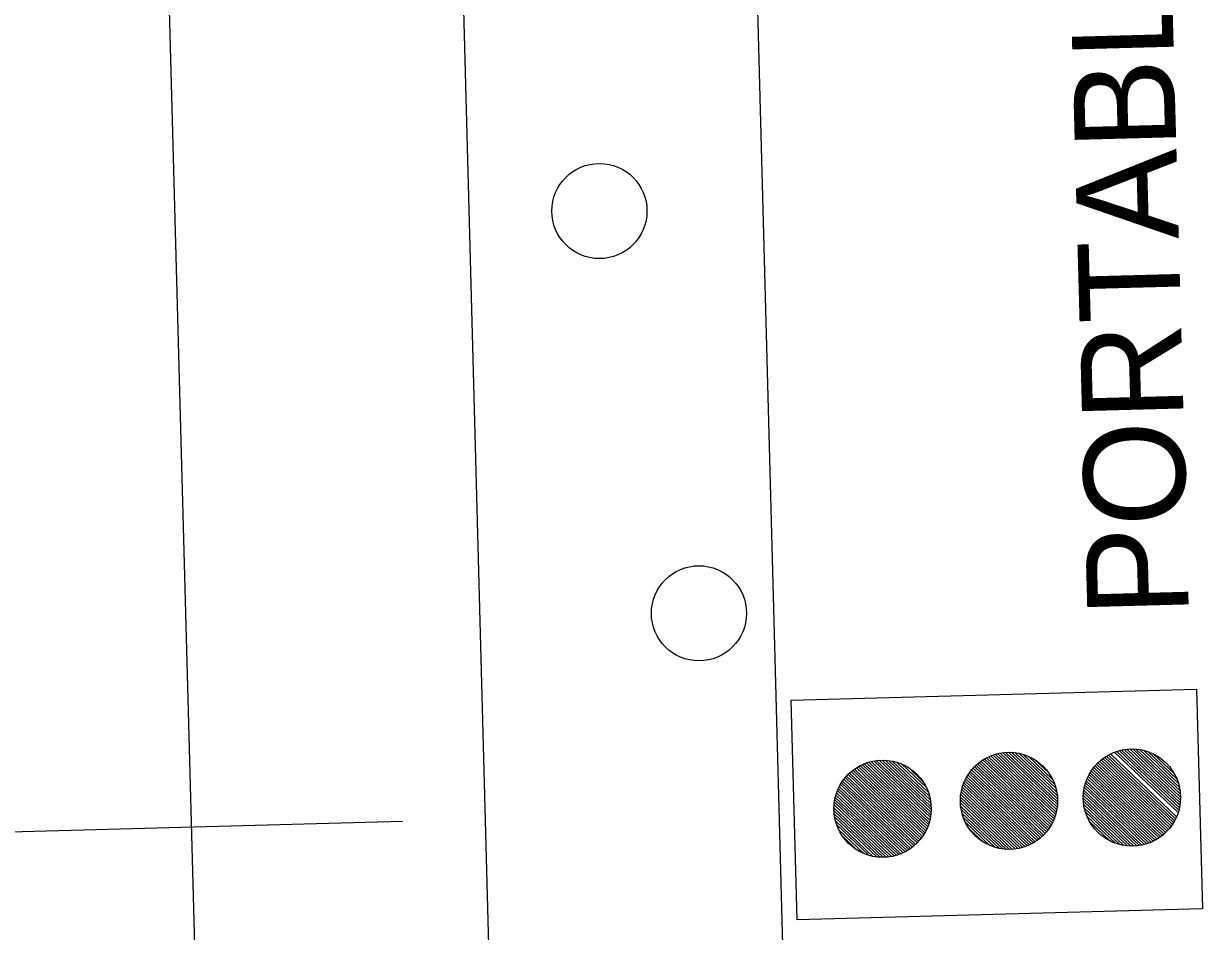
# Model space of a CAD drawing. Extents: x 1929624 to 1936506, y 596315 to 605721.
# Drawn here: x 1930926.5 to 1930996.2, y 597028.6 to 597082.3 of the extents above; entities that cross this region are included whole.
import ezdxf

# ---------------------------------------------------------------- set-up
doc = ezdxf.new("R2010")
doc.units = 0
doc.layers.add('Default', color=7, linetype='Continuous')

msp = doc.modelspace()

# ---------------------------------------------------------------- linework, layer by layer
at = {"layer": 'Default'}
for p, q in [((1930972.162, 596999.78), (1930954.361, 597662.902)), ((1930954.783, 596999.313), (1930936.982, 597662.436)), ((1930937.404, 596998.847), (1930919.603, 597661.969)), ((1930987.538, 597035.489), (1930983.826, 597039.008)), ((1930987.575, 597035.627), (1930983.961, 597039.051)), ((1930987.605, 597035.77), (1930984.103, 597039.089)), ((1930987.629, 597035.92), (1930984.251, 597039.121)), ((1930987.645, 597036.077), (1930984.407, 597039.146)), ((1930987.653, 597036.241), (1930984.571, 597039.163)), ((1930987.651, 597036.415), (1930984.745, 597039.17)), ((1930987.638, 597036.601), (1930984.931, 597039.166)), ((1930987.609, 597036.8), (1930985.131, 597039.148)), ((1930987.562, 597037.017), (1930985.35, 597039.113)), ((1930987.487, 597037.26), (1930985.597, 597039.051)), ((1930994.633, 597035.236), (1930990.655, 597039.006)), ((1930994.688, 597035.356), (1930990.772, 597039.067)), ((1930994.783, 597035.61), (1930991.02, 597039.176)), ((1930994.823, 597035.744), (1930991.153, 597039.223)), ((1930994.857, 597035.885), (1930991.291, 597039.264)), ((1930994.884, 597036.031), (1930991.435, 597039.299)), ((1930994.905, 597036.183), (1930991.586, 597039.328)), ((1930994.917, 597036.344), (1930991.746, 597039.349)), ((1930994.921, 597036.512), (1930991.914, 597039.362)), ((1930994.914, 597036.691), (1930992.093, 597039.365)), ((1930994.894, 597036.882), (1930992.285, 597039.355)), ((1930994.858, 597037.089), (1930992.493, 597039.33)), ((1930994.8, 597037.316), (1930992.723, 597039.284)), ((1930994.709, 597037.574), (1930992.986, 597039.207)), ((1930994.557, 597037.891), (1930993.31, 597039.073)), ((1930979.864, 597034.525), (1930975.861, 597038.318)), ((1930979.921, 597034.643), (1930975.976, 597038.381)), ((1930979.974, 597034.766), (1930976.096, 597038.44)), ((1930980.021, 597034.893), (1930976.221, 597038.494)), ((1930980.063, 597035.025), (1930976.351, 597038.544)), ((1930980.1, 597035.163), (1930976.486, 597038.587)), ((1930980.13, 597035.306), (1930976.628, 597038.625)), ((1930980.154, 597035.456), (1930976.776, 597038.657)), ((1930980.17, 597035.613), (1930976.931, 597038.682)), ((1930980.178, 597035.777), (1930977.096, 597038.699)), ((1930980.176, 597035.951), (1930977.27, 597038.706)), ((1930980.162, 597036.137), (1930977.455, 597038.702)), ((1930980.134, 597036.336), (1930977.656, 597038.684)), ((1930980.086, 597036.553), (1930977.875, 597038.649)), ((1930980.012, 597036.796), (1930978.122, 597038.587)), ((1930979.893, 597037.081), (1930978.413, 597038.484)), ((1930979.669, 597037.465), (1930978.808, 597038.281)), ((1930986.908, 597034.364), (1930982.736, 597038.318)), ((1930986.99, 597034.458), (1930982.826, 597038.405)), ((1930987.069, 597034.557), (1930982.92, 597038.488)), ((1930987.143, 597034.659), (1930983.018, 597038.568)), ((1930987.212, 597034.765), (1930983.12, 597038.643)), ((1930987.278, 597034.875), (1930983.226, 597038.715)), ((1930987.34, 597034.989), (1930983.337, 597038.782)), ((1930987.397, 597035.107), (1930983.452, 597038.845)), ((1930987.449, 597035.23), (1930983.571, 597038.904)), ((1930987.496, 597035.357), (1930983.696, 597038.958)), ((1930987.368, 597037.545), (1930985.888, 597038.948)), ((1930987.144, 597037.929), (1930986.284, 597038.745)), ((1930994.04, 597034.419), (1930989.871, 597038.37)), ((1930994.128, 597034.508), (1930989.955, 597038.463)), ((1930994.213, 597034.6), (1930990.043, 597038.552)), ((1930994.293, 597034.697), (1930990.135, 597038.637)), ((1930994.369, 597034.797), (1930990.23, 597038.719)), ((1930994.441, 597034.9), (1930990.33, 597038.797)), ((1930994.509, 597035.008), (1930990.434, 597038.87)), ((1930994.573, 597035.12), (1930990.542, 597038.94)), ((1930994.159, 597038.44), (1930993.88, 597038.705)), ((1930979.257, 597033.722), (1930975.093, 597037.669)), ((1930979.347, 597033.809), (1930975.175, 597037.763)), ((1930979.433, 597033.9), (1930975.261, 597037.854)), ((1930979.515, 597033.994), (1930975.351, 597037.941)), ((1930979.593, 597034.093), (1930975.445, 597038.024)), ((1930979.667, 597034.195), (1930975.543, 597038.104)), ((1930979.737, 597034.301), (1930975.645, 597038.179)), ((1930979.803, 597034.411), (1930975.751, 597038.251)), ((1930986.222, 597033.809), (1930982.219, 597037.603)), ((1930986.333, 597033.876), (1930982.28, 597037.717)), ((1930986.439, 597033.948), (1930982.346, 597037.827)), ((1930986.541, 597034.024), (1930982.416, 597037.933)), ((1930986.639, 597034.103), (1930982.49, 597038.035)), ((1930986.733, 597034.186), (1930982.568, 597038.133)), ((1930986.822, 597034.273), (1930982.65, 597038.227)), ((1930993.308, 597033.907), (1930989.399, 597037.612)), ((1930993.426, 597033.968), (1930989.454, 597037.733)), ((1930993.539, 597034.033), (1930989.513, 597037.849)), ((1930993.648, 597034.103), (1930989.576, 597037.961)), ((1930993.752, 597034.176), (1930989.644, 597038.069)), ((1930993.852, 597034.253), (1930989.716, 597038.173)), ((1930993.948, 597034.334), (1930989.792, 597038.274)), ((1930978.512, 597033.223), (1930974.634, 597036.898)), ((1930978.632, 597033.282), (1930974.686, 597037.021)), ((1930978.747, 597033.345), (1930974.743, 597037.139)), ((1930978.857, 597033.412), (1930974.805, 597037.253)), ((1930978.963, 597033.484), (1930974.871, 597037.363)), ((1930979.065, 597033.56), (1930974.941, 597037.469)), ((1930979.163, 597033.639), (1930975.015, 597037.571)), ((1930985.598, 597033.54), (1930981.983, 597036.965)), ((1930985.733, 597033.583), (1930982.02, 597037.103)), ((1930985.863, 597033.633), (1930982.062, 597037.235)), ((1930985.988, 597033.687), (1930982.109, 597037.362)), ((1930986.107, 597033.746), (1930982.162, 597037.485)), ((1930992.642, 597033.678), (1930989.206, 597036.934)), ((1930992.787, 597033.713), (1930989.233, 597037.081)), ((1930992.926, 597033.753), (1930989.266, 597037.222)), ((1930993.059, 597033.8), (1930989.305, 597037.357)), ((1930993.186, 597033.851), (1930989.35, 597037.487)), ((1930977.833, 597033.006), (1930974.454, 597036.208)), ((1930977.981, 597033.037), (1930974.477, 597036.358)), ((1930978.122, 597033.076), (1930974.508, 597036.501)), ((1930978.258, 597033.119), (1930974.545, 597036.639)), ((1930978.388, 597033.169), (1930974.587, 597036.771)), ((1930984.988, 597033.428), (1930981.905, 597036.351)), ((1930985.153, 597033.445), (1930981.913, 597036.515)), ((1930985.308, 597033.47), (1930981.929, 597036.672)), ((1930985.456, 597033.501), (1930981.953, 597036.822)), ((1930992.16, 597033.618), (1930989.172, 597036.45)), ((1930992.33, 597033.63), (1930989.174, 597036.62)), ((1930991.98, 597033.616), (1930989.18, 597036.27)), ((1930992.49, 597033.65), (1930989.186, 597036.781)), ((1930977.513, 597032.964), (1930974.429, 597035.887)), ((1930977.339, 597032.957), (1930974.431, 597035.713)), ((1930977.677, 597032.981), (1930974.437, 597036.051)), ((1930977.154, 597032.96), (1930974.445, 597035.528)), ((1930984.815, 597033.421), (1930981.907, 597036.177)), ((1930984.629, 597033.424), (1930981.92, 597035.991)), ((1930984.429, 597033.442), (1930981.948, 597035.793)), ((1930984.21, 597033.477), (1930981.996, 597035.576)), ((1930991.787, 597033.627), (1930989.201, 597036.078)), ((1930991.577, 597033.654), (1930989.239, 597035.869)), ((1930991.344, 597033.703), (1930989.3, 597035.639)), ((1930888.594, 597033.468), (1930948.921, 597035.087)), ((1930976.953, 597032.978), (1930974.473, 597035.329)), ((1930976.734, 597033.013), (1930974.52, 597035.112)), ((1930976.488, 597033.075), (1930974.595, 597034.869)), ((1930983.963, 597033.539), (1930982.07, 597035.333)), ((1930983.673, 597033.642), (1930982.189, 597035.048)), ((1930991.076, 597033.784), (1930989.396, 597035.376)), ((1930990.742, 597033.928), (1930989.558, 597035.051)), ((1930976.197, 597033.178), (1930974.713, 597034.584)), ((1930975.803, 597033.379), (1930974.935, 597034.202)), ((1930983.279, 597033.843), (1930982.411, 597034.666))]:
    msp.add_line(p, q, dxfattribs=at)
msp.add_lwpolyline([(1930972.247, 597029.267), (1930971.898, 597042.253), (1930995.867, 597042.897), (1930996.216, 597029.91)], close=True, dxfattribs=at)
for centre, radius in [((1930960.559, 597071.176), 2.813), ((1930966.444, 597047.386), 2.813), ((1930984.779, 597036.295), 2.875), ((1930992.046, 597036.49), 2.875), ((1930977.304, 597035.831), 2.875)]:
    msp.add_circle(centre, radius, dxfattribs=at)

# ---------------------------------------------------------------- texts
msp.add_text('PORTABLE TRAFFIC SIGNAL SYSTEM', height=6.00001, rotation=91.53769, dxfattribs=at).set_placement((1930995.418, 597047.256))

doc.saveas('drawing.dxf')
